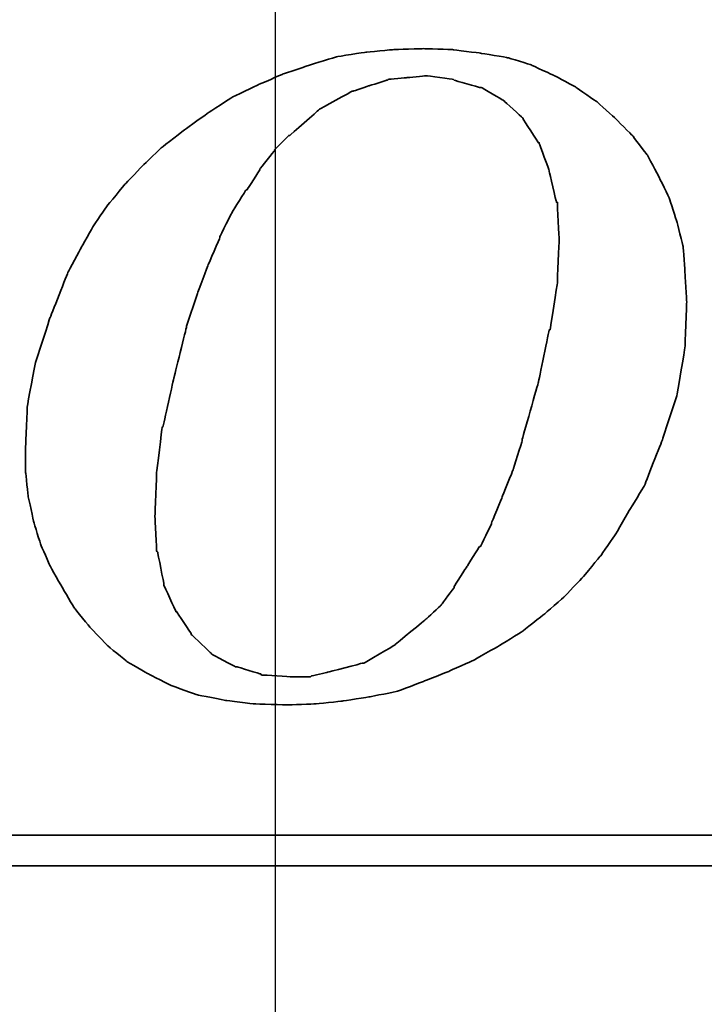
# Model space of a CAD drawing. Header units: millimetres. Extents: x -257 to 3135, y -1556 to 860.
# Tile 561 of 633: x 1335.88 to 1340.36, y -498.59 to -492.15. Entities that reach past the tile are written whole.
import ezdxf

# ---------------------------------------------------------------- set-up
doc = ezdxf.new("R2010")
doc.units = ezdxf.units.MM
doc.layers.get('0').update_dxf_attribs({"linetype": 'CONTINUOUS'})
doc.layers.add('DIM', color=4, linetype='CONTINUOUS')
doc.layers.add('layer 1', color=7, linetype='CONTINUOUS')

# ---------------------------------------------------------------- blocks, each defined once
blk = doc.blocks.new('TBI MOTION logo(完整正式版)')
at = {"layer": 'layer 1', "color": 22, "lineweight": 35}
for points, knots in [([(35.79625, -6.98375), (35.79625, -6.98375), (36.23125, -7.43875), (36.23125, -7.43875), (36.23125, -7.43875), (36.23125, -7.43875), (36.75625, -7.87125), (36.75625, -7.87125), (36.75625, -7.87125), (36.75625, -7.87125), (37.33125, -8.20375), (37.33125, -8.20375), (37.33125, -8.20375), (37.33125, -8.20375), (37.95625, -8.51875), (37.95625, -8.51875), (37.95625, -8.51875), (37.95625, -8.51875), (38.62625, -8.75875), (38.62625, -8.75875), (38.62625, -8.75875), (38.62625, -8.75875), (39.37125, -8.90375), (39.37125, -8.90375), (39.37125, -8.90375), (39.37125, -8.90375), (40.14125, -8.99875), (40.14125, -8.99875), (40.14125, -8.99875), (40.14125, -8.99875), (41.02625, -9.02375), (41.02625, -9.02375), (41.02625, -9.02375), (41.02625, -9.02375), (41.74625, -8.99875), (41.74625, -8.99875), (41.74625, -8.99875), (41.74625, -8.99875), (42.46625, -8.92375), (42.46625, -8.92375), (42.46625, -8.92375), (42.46625, -8.92375), (43.21125, -8.80625), (43.21125, -8.80625), (43.21125, -8.80625), (43.21125, -8.80625), (43.93125, -8.66375), (43.93125, -8.66375), (43.93125, -8.66375), (43.93125, -8.66375), (44.62625, -8.39875), (44.62625, -8.39875), (44.62625, -8.39875), (44.62625, -8.39875), (45.29625, -8.13375), (45.29625, -8.13375), (45.29625, -8.13375), (45.29625, -8.13375), (45.94625, -7.84375), (45.94625, -7.84375), (45.94625, -7.84375), (45.94625, -7.84375), (46.61625, -7.46375), (46.61625, -7.46375), (46.61625, -7.46375), (46.61625, -7.46375), (47.24125, -7.07875), (47.24125, -7.07875), (47.24125, -7.07875), (47.24125, -7.07875), (47.81625, -6.62375), (47.81625, -6.62375), (47.81625, -6.62375), (47.81625, -6.62375), (48.36875, -6.14375), (48.36875, -6.14375), (48.36875, -6.14375), (48.36875, -6.14375), (48.84625, -5.64125), (48.84625, -5.64125), (48.84625, -5.64125), (48.84625, -5.64125), (49.32625, -5.06375), (49.32625, -5.06375), (49.32625, -5.06375), (49.32625, -5.06375), (49.71125, -4.51374), (49.71125, -4.51374), (49.71125, -4.51374), (49.71125, -4.51374), (50.09625, -3.83874), (50.09625, -3.83874), (50.09625, -3.83874), (50.09625, -3.83874), (50.48125, -3.21374), (50.48125, -3.21374), (50.48125, -3.21374), (50.48125, -3.21374), (50.96125, -1.99125), (50.96125, -1.99125), (50.96125, -1.99125), (50.96125, -1.99125), (51.34375, -0.81875), (51.34375, -0.81875), (51.34375, -0.81875), (51.34375, -0.81875), (51.56125, 0.45624), (51.56125, 0.45624), (51.56125, 0.45624), (51.56125, 0.45624), (51.60625, 1.67624), (51.60625, 1.67624), (51.60625, 1.67624), (51.60625, 1.67624), (51.56125, 2.44625), (51.56125, 2.44625), (51.56125, 2.44625), (51.56125, 2.44625), (51.51125, 3.14125), (51.51125, 3.14125), (51.51125, 3.14125), (51.51125, 3.14125), (51.34375, 3.81125), (51.34375, 3.81125), (51.34375, 3.81125), (51.34375, 3.81125), (51.15125, 4.41125), (51.15125, 4.41125), (51.15125, 4.41125), (51.15125, 4.41125), (50.86125, 5.01125), (50.86125, 5.01125), (50.86125, 5.01125), (50.86125, 5.01125), (50.55125, 5.58875), (50.55125, 5.58875), (50.55125, 5.58875), (50.55125, 5.58875), (50.16625, 6.09125), (50.16625, 6.09125), (50.16625, 6.09125), (50.16625, 6.09125), (49.71125, 6.54875), (49.71125, 6.54875), (49.71125, 6.54875), (49.71125, 6.54875), (49.23125, 6.98125), (49.23125, 6.98125), (49.23125, 6.98125), (49.23125, 6.98125), (48.67875, 7.36625), (48.67875, 7.36625), (48.67875, 7.36625), (48.67875, 7.36625), (48.10375, 7.67625), (48.10375, 7.67625), (48.10375, 7.67625), (48.10375, 7.67625), (47.48125, 7.96375), (47.48125, 7.96375), (47.48125, 7.96375), (47.48125, 7.96375), (46.85625, 8.15625), (46.85625, 8.15625), (46.85625, 8.15625), (46.85625, 8.15625), (46.13625, 8.27624), (46.13625, 8.27624), (46.13625, 8.27624), (46.13625, 8.27624), (45.39125, 8.37125), (45.39125, 8.37125), (45.39125, 8.37125), (45.39125, 8.37125), (44.62625, 8.39624), (44.62625, 8.39624), (44.62625, 8.39624), (44.62625, 8.39624), (43.83625, 8.37125), (43.83625, 8.37125), (43.83625, 8.37125), (43.83625, 8.37125), (43.09125, 8.30125), (43.09125, 8.30125), (43.09125, 8.30125), (43.09125, 8.30125), (42.32125, 8.18125), (42.32125, 8.18125), (42.32125, 8.18125), (42.32125, 8.18125), (41.62875, 7.96375), (41.62875, 7.96375), (41.62875, 7.96375), (41.62875, 7.96375), (40.90625, 7.72625), (40.90625, 7.72625), (40.90625, 7.72625), (40.90625, 7.72625), (40.23624, 7.43625), (40.23624, 7.43625), (40.23624, 7.43625), (40.23624, 7.43625), (39.54124, 7.10125), (39.54124, 7.10125), (39.54124, 7.10125), (39.54124, 7.10125), (38.91625, 6.69125), (38.91625, 6.69125), (38.91625, 6.69125), (38.91625, 6.69125), (38.31625, 6.26125), (38.31625, 6.26125), (38.31625, 6.26125), (38.31625, 6.26125), (37.69125, 5.78125), (37.69125, 5.78125), (37.69125, 5.78125), (37.69125, 5.78125), (37.18625, 5.30125), (37.18625, 5.30125), (37.18625, 5.30125), (37.18625, 5.30125), (36.70625, 4.79624), (36.70625, 4.79624), (36.70625, 4.79624), (36.70625, 4.79624), (36.23125, 4.22125), (36.23125, 4.22125), (36.23125, 4.22125), (36.23125, 4.22125), (35.87124, 3.69375), (35.87124, 3.69375), (35.87124, 3.69375), (35.87124, 3.69375), (35.53125, 3.09125), (35.53125, 3.09125), (35.53125, 3.09125), (35.53125, 3.09125), (35.19875, 2.47125), (35.19875, 2.47125), (35.19875, 2.47125), (35.19875, 2.47125), (34.71625, 1.24625), (34.71625, 1.24625), (34.71625, 1.24625), (34.71625, 1.24625), (34.33125, 0.06874), (34.33125, 0.06874), (34.33125, 0.06874), (34.33125, 0.06874), (34.11625, -1.07875), (34.11625, -1.07875), (34.11625, -1.07875), (34.11625, -1.07875), (34.07125, -2.15875), (34.07125, -2.15875), (34.07125, -2.15875), (34.07125, -2.15875), (34.07125, -2.85375), (34.07125, -2.85375), (34.07125, -2.85375), (34.07125, -2.85375), (34.14125, -3.50375), (34.14125, -3.50375), (34.14125, -3.50375), (34.14125, -3.50375), (34.28625, -4.17375), (34.28625, -4.17375), (34.28625, -4.17375), (34.28625, -4.17375), (34.47625, -4.77624), (34.47625, -4.77624), (34.47625, -4.77624), (34.47625, -4.77624), (34.71625, -5.32625), (34.71625, -5.32625), (34.71625, -5.32625), (34.71625, -5.32625), (35.05375, -5.92875), (35.05375, -5.92875), (35.05375, -5.92875), (35.05375, -5.92875), (35.36375, -6.45375), (35.36375, -6.45375), (35.36375, -6.45375), (35.36375, -6.45375), (35.79625, -6.98375), (35.79625, -6.98375)], [0, 0, 0, 0, 0.01388889, 0.01388889, 0.01388889, 0.0138889, 0.02777778, 0.02777778, 0.02777778, 0.02777779, 0.04166667, 0.04166667, 0.04166667, 0.04166668, 0.05555556, 0.05555556, 0.05555556, 0.05555557, 0.06944444, 0.06944444, 0.06944444, 0.06944445, 0.08333333, 0.08333333, 0.08333333, 0.08333334, 0.09722222, 0.09722222, 0.09722222, 0.09722223, 0.11111111, 0.11111111, 0.11111111, 0.11111112, 0.125, 0.125, 0.125, 0.12500001, 0.13888889, 0.13888889, 0.13888889, 0.1388889, 0.15277778, 0.15277778, 0.15277778, 0.15277779, 0.16666667, 0.16666667, 0.16666667, 0.16666668, 0.18055556, 0.18055556, 0.18055556, 0.18055557, 0.19444444, 0.19444444, 0.19444444, 0.19444445, 0.20833333, 0.20833333, 0.20833333, 0.20833334, 0.22222222, 0.22222222, 0.22222222, 0.22222223, 0.23611111, 0.23611111, 0.23611111, 0.23611112, 0.25, 0.25, 0.25, 0.25000001, 0.26388889, 0.26388889, 0.26388889, 0.2638889, 0.27777778, 0.27777778, 0.27777778, 0.27777779, 0.29166667, 0.29166667, 0.29166667, 0.29166668, 0.30555556, 0.30555556, 0.30555556, 0.30555557, 0.31944444, 0.31944444, 0.31944444, 0.31944445, 0.33333333, 0.33333333, 0.33333333, 0.33333334, 0.34722222, 0.34722222, 0.34722222, 0.34722223, 0.36111111, 0.36111111, 0.36111111, 0.36111112, 0.375, 0.375, 0.375, 0.37500001, 0.38888889, 0.38888889, 0.38888889, 0.3888889, 0.40277778, 0.40277778, 0.40277778, 0.40277779, 0.41666667, 0.41666667, 0.41666667, 0.41666668, 0.43055556, 0.43055556, 0.43055556, 0.43055557, 0.44444444, 0.44444444, 0.44444444, 0.44444445, 0.45833333, 0.45833333, 0.45833333, 0.45833334, 0.47222222, 0.47222222, 0.47222222, 0.47222223, 0.48611111, 0.48611111, 0.48611111, 0.48611112, 0.5, 0.5, 0.5, 0.50000001, 0.51388889, 0.51388889, 0.51388889, 0.5138889, 0.52777778, 0.52777778, 0.52777778, 0.52777779, 0.54166667, 0.54166667, 0.54166667, 0.54166668, 0.55555556, 0.55555556, 0.55555556, 0.55555557, 0.56944444, 0.56944444, 0.56944444, 0.56944445, 0.58333333, 0.58333333, 0.58333333, 0.58333334, 0.59722222, 0.59722222, 0.59722222, 0.59722223, 0.61111111, 0.61111111, 0.61111111, 0.61111112, 0.625, 0.625, 0.625, 0.62500001, 0.63888889, 0.63888889, 0.63888889, 0.6388889, 0.65277778, 0.65277778, 0.65277778, 0.65277779, 0.66666667, 0.66666667, 0.66666667, 0.66666668, 0.68055556, 0.68055556, 0.68055556, 0.68055557, 0.69444444, 0.69444444, 0.69444444, 0.69444445, 0.70833333, 0.70833333, 0.70833333, 0.70833334, 0.72222222, 0.72222222, 0.72222222, 0.72222223, 0.73611111, 0.73611111, 0.73611111, 0.73611112, 0.75, 0.75, 0.75, 0.75000001, 0.76388889, 0.76388889, 0.76388889, 0.7638889, 0.77777778, 0.77777778, 0.77777778, 0.77777779, 0.79166667, 0.79166667, 0.79166667, 0.79166668, 0.80555556, 0.80555556, 0.80555556, 0.80555557, 0.81944444, 0.81944444, 0.81944444, 0.81944445, 0.83333333, 0.83333333, 0.83333333, 0.83333334, 0.84722222, 0.84722222, 0.84722222, 0.84722223, 0.86111111, 0.86111111, 0.86111111, 0.86111112, 0.875, 0.875, 0.875, 0.87500001, 0.88888889, 0.88888889, 0.88888889, 0.8888889, 0.90277778, 0.90277778, 0.90277778, 0.90277779, 0.91666667, 0.91666667, 0.91666667, 0.91666668, 0.93055556, 0.93055556, 0.93055556, 0.93055557, 0.94444444, 0.94444444, 0.94444444, 0.94444445, 0.95833333, 0.95833333, 0.95833333, 0.95833334, 0.97222222, 0.97222222, 0.97222222, 0.97222223, 0.98611111, 0.98611111, 0.98611111, 0.98611112, 1, 1, 1, 1]), ([(38.33875, 1.03124), (38.33875, 1.03124), (38.62625, 1.89625), (38.62625, 1.89625), (38.62625, 1.89625), (38.62625, 1.89625), (38.91625, 2.66375), (38.91625, 2.66375), (38.91625, 2.66375), (38.91625, 2.66375), (39.22625, 3.38125), (39.22625, 3.38125), (39.22625, 3.38125), (39.22625, 3.38125), (39.22625, 3.40624), (39.22625, 3.40624), (39.22625, 3.40624), (39.22625, 3.40624), (39.56124, 4.07624), (39.56124, 4.07624), (39.56124, 4.07624), (39.56124, 4.07624), (39.92125, 4.65125), (39.92125, 4.65125), (39.92125, 4.65125), (39.92125, 4.65125), (39.94625, 4.65125), (39.94625, 4.65125), (39.94625, 4.65125), (39.94625, 4.65125), (40.28125, 5.17875), (40.28125, 5.17875), (40.28125, 5.17875), (40.28125, 5.17875), (40.28125, 5.20375), (40.28125, 5.20375), (40.28125, 5.20375), (40.28125, 5.20375), (40.66875, 5.68625), (40.66875, 5.68625), (40.66875, 5.68625), (40.66875, 5.68625), (40.66875, 5.70625), (40.66875, 5.70625), (40.66875, 5.70625), (40.66875, 5.70625), (41.05124, 6.09125), (41.05124, 6.09125), (41.05124, 6.09125), (41.05124, 6.09125), (41.07625, 6.09125), (41.07625, 6.09125), (41.07625, 6.09125), (41.07625, 6.09125), (41.84125, 6.76625), (41.84125, 6.76625), (41.84125, 6.76625), (41.84125, 6.76625), (41.86625, 6.78625), (41.86625, 6.78625), (41.86625, 6.78625), (41.86625, 6.78625), (42.73125, 7.26624), (42.73125, 7.26624), (42.73125, 7.26624), (42.73125, 7.26624), (42.75625, 7.26624), (42.75625, 7.26624), (42.75625, 7.26624), (42.75625, 7.26624), (43.18625, 7.41125), (43.18625, 7.41125), (43.18625, 7.41125), (43.18625, 7.41125), (43.64125, 7.55625), (43.64125, 7.55625), (43.64125, 7.55625), (43.64125, 7.55625), (43.66625, 7.55625), (43.66625, 7.55625), (43.66625, 7.55625), (43.66625, 7.55625), (43.69125, 7.58124), (43.69125, 7.58124), (43.69125, 7.58124), (43.69125, 7.58124), (44.19125, 7.62625), (44.19125, 7.62625), (44.19125, 7.62625), (44.19125, 7.62625), (44.67125, 7.67625), (44.67125, 7.67625), (44.67125, 7.67625), (44.67125, 7.67625), (44.69625, 7.67625), (44.69625, 7.67625), (44.69625, 7.67625), (44.69625, 7.67625), (45.41875, 7.58124), (45.41875, 7.58124), (45.41875, 7.58124), (45.41875, 7.58124), (45.44125, 7.55625), (45.44125, 7.55625), (45.44125, 7.55625), (45.44125, 7.55625), (46.11125, 7.36625), (46.11125, 7.36625), (46.11125, 7.36625), (46.11125, 7.36625), (46.13625, 7.36625), (46.13625, 7.36625), (46.13625, 7.36625), (46.13625, 7.36625), (46.15875, 7.36625), (46.15875, 7.36625), (46.15875, 7.36625), (46.15875, 7.36625), (46.73625, 7.02624), (46.73625, 7.02624), (46.73625, 7.02624), (46.73625, 7.02624), (46.76125, 7.00624), (46.76125, 7.00624), (46.76125, 7.00624), (46.76125, 7.00624), (47.24125, 6.57124), (47.24125, 6.57124), (47.24125, 6.57124), (47.24125, 6.57124), (47.26625, 6.54875), (47.26625, 6.54875), (47.26625, 6.54875), (47.26625, 6.54875), (47.26625, 6.52375), (47.26625, 6.52375), (47.26625, 6.52375), (47.26625, 6.52375), (47.67375, 5.89875), (47.67375, 5.89875), (47.67375, 5.89875), (47.67375, 5.89875), (47.69625, 5.89875), (47.69625, 5.89875), (47.69625, 5.89875), (47.69625, 5.89875), (47.69625, 5.87625), (47.69625, 5.87625), (47.69625, 5.87625), (47.69625, 5.87625), (47.96125, 5.15625), (47.96125, 5.15625), (47.96125, 5.15625), (47.96125, 5.15625), (47.96125, 5.13125), (47.96125, 5.13125), (47.96125, 5.13125), (47.96125, 5.13125), (48.15125, 4.31875), (48.15125, 4.31875), (48.15125, 4.31875), (48.15125, 4.31875), (48.17625, 4.31875), (48.17625, 4.31875), (48.17625, 4.31875), (48.17625, 4.31875), (48.17625, 4.29125), (48.17625, 4.29125), (48.17625, 4.29125), (48.17625, 4.29125), (48.22625, 3.33125), (48.22625, 3.33125), (48.22625, 3.33125), (48.22625, 3.33125), (48.22625, 3.30875), (48.22625, 3.30875), (48.22625, 3.30875), (48.22625, 3.30875), (48.17625, 2.20624), (48.17625, 2.20624), (48.17625, 2.20624), (48.17625, 2.20624), (48.17625, 2.18124), (48.17625, 2.18124), (48.17625, 2.18124), (48.17625, 2.18124), (47.98375, 0.93624), (47.98375, 0.93624), (47.98375, 0.93624), (47.98375, 0.93624), (47.96125, 0.93624), (47.96125, 0.93624), (47.96125, 0.93624), (47.96125, 0.93624), (47.67375, -0.45874), (47.67375, -0.45874), (47.67375, -0.45874), (47.67375, -0.45874), (47.24125, -1.99125), (47.24125, -1.99125), (47.24125, -1.99125), (47.24125, -1.99125), (47.24125, -2.01874), (47.24125, -2.01874), (47.24125, -2.01874), (47.24125, -2.01874), (47.00125, -2.78375), (47.00125, -2.78375), (47.00125, -2.78375), (47.00125, -2.78375), (46.71125, -3.50375), (46.71125, -3.50375), (46.71125, -3.50375), (46.71125, -3.50375), (46.42625, -4.19875), (46.42625, -4.19875), (46.42625, -4.19875), (46.42625, -4.19875), (46.42625, -4.22375), (46.42625, -4.22375), (46.42625, -4.22375), (46.42625, -4.22375), (46.13625, -4.82374), (46.13625, -4.82374), (46.13625, -4.82374), (46.13625, -4.82374), (46.11125, -4.82374), (46.11125, -4.82374), (46.11125, -4.82374), (46.11125, -4.82374), (45.77625, -5.35125), (45.77625, -5.35125), (45.77625, -5.35125), (45.77625, -5.35125), (45.44125, -5.87875), (45.44125, -5.87875), (45.44125, -5.87875), (45.44125, -5.87875), (45.44125, -5.90375), (45.44125, -5.90375), (45.44125, -5.90375), (45.44125, -5.90375), (45.10625, -6.35875), (45.10625, -6.35875), (45.10625, -6.35875), (45.10625, -6.35875), (45.08125, -6.38375), (45.08125, -6.38375), (45.08125, -6.38375), (45.08125, -6.38375), (44.69625, -6.74375), (44.69625, -6.74375), (44.69625, -6.74375), (44.69625, -6.74375), (43.88375, -7.41625), (43.88375, -7.41625), (43.88375, -7.41625), (43.88375, -7.41625), (43.85625, -7.43875), (43.85625, -7.43875), (43.85625, -7.43875), (43.85625, -7.43875), (43.04125, -7.91875), (43.04125, -7.91875), (43.04125, -7.91875), (43.04125, -7.91875), (43.01625, -7.91875), (43.01625, -7.91875), (43.01625, -7.91875), (43.01625, -7.91875), (42.99625, -7.91875), (42.99625, -7.91875), (42.99625, -7.91875), (42.99625, -7.91875), (42.08125, -8.15875), (42.08125, -8.15875), (42.08125, -8.15875), (42.08125, -8.15875), (41.65125, -8.25625), (41.65125, -8.25625), (41.65125, -8.25625), (41.65125, -8.25625), (41.62875, -8.27875), (41.62875, -8.27875), (41.62875, -8.27875), (41.62875, -8.27875), (41.60125, -8.27875), (41.60125, -8.27875), (41.60125, -8.27875), (41.60125, -8.27875), (41.12125, -8.27875), (41.12125, -8.27875), (41.12125, -8.27875), (41.12125, -8.27875), (40.35624, -8.23125), (40.35624, -8.23125), (40.35624, -8.23125), (40.35624, -8.23125), (40.33125, -8.23125), (40.33125, -8.23125), (40.33125, -8.23125), (40.33125, -8.23125), (40.30625, -8.20375), (40.30625, -8.20375), (40.30625, -8.20375), (40.30625, -8.20375), (39.68375, -8.01375), (39.68375, -8.01375), (39.68375, -8.01375), (39.68375, -8.01375), (39.66124, -8.01375), (39.66124, -8.01375), (39.66124, -8.01375), (39.66124, -8.01375), (39.63625, -8.01375), (39.63625, -8.01375), (39.63625, -8.01375), (39.63625, -8.01375), (39.01125, -7.67875), (39.01125, -7.67875), (39.01125, -7.67875), (39.01125, -7.67875), (38.98875, -7.65375), (38.98875, -7.65375), (38.98875, -7.65375), (38.98875, -7.65375), (38.48625, -7.17375), (38.48625, -7.17375), (38.48625, -7.17375), (38.48625, -7.17375), (38.45875, -7.14875), (38.45875, -7.14875), (38.45875, -7.14875), (38.45875, -7.14875), (38.45875, -7.12875), (38.45875, -7.12875), (38.45875, -7.12875), (38.45875, -7.12875), (38.07625, -6.54875), (38.07625, -6.54875), (38.07625, -6.54875), (38.07625, -6.54875), (38.05125, -6.54875), (38.05125, -6.54875), (38.05125, -6.54875), (38.05125, -6.54875), (38.05125, -6.52875), (38.05125, -6.52875), (38.05125, -6.52875), (38.05125, -6.52875), (37.74125, -5.85375), (37.74125, -5.85375), (37.74125, -5.85375), (37.74125, -5.85375), (37.74125, -5.82875), (37.74125, -5.82875), (37.74125, -5.82875), (37.74125, -5.82875), (37.57375, -4.96875), (37.57375, -4.96875), (37.57375, -4.96875), (37.57375, -4.96875), (37.54625, -4.94375), (37.54625, -4.94375), (37.54625, -4.94375), (37.54625, -4.94375), (37.50125, -4.03375), (37.50125, -4.03375), (37.50125, -4.03375), (37.50125, -4.03375), (37.50125, -4.00875), (37.50125, -4.00875), (37.50125, -4.00875), (37.50125, -4.00875), (37.54625, -2.85375), (37.54625, -2.85375), (37.54625, -2.85375), (37.54625, -2.85375), (37.69125, -1.65875), (37.69125, -1.65875), (37.69125, -1.65875), (37.69125, -1.65875), (37.71624, -1.63375), (37.71624, -1.63375), (37.71624, -1.63375), (37.71624, -1.63375), (38.00375, -0.33875), (38.00375, -0.33875), (38.00375, -0.33875), (38.00375, -0.33875), (38.33875, 1.00624), (38.33875, 1.00624), (38.33875, 1.00624), (38.33875, 1.00624), (38.33875, 1.03124), (38.33875, 1.03124)], [0, 0, 0, 0, 0.01010101, 0.01010101, 0.01010101, 0.01010102, 0.02020202, 0.02020202, 0.02020202, 0.02020203, 0.03030303, 0.03030303, 0.03030303, 0.03030304, 0.04040404, 0.04040404, 0.04040404, 0.04040405, 0.05050505, 0.05050505, 0.05050505, 0.05050506, 0.06060606, 0.06060606, 0.06060606, 0.06060607, 0.07070707, 0.07070707, 0.07070707, 0.07070708, 0.08080808, 0.08080808, 0.08080808, 0.08080809, 0.09090909, 0.09090909, 0.09090909, 0.0909091, 0.1010101, 0.1010101, 0.1010101, 0.10101011, 0.11111111, 0.11111111, 0.11111111, 0.11111112, 0.12121212, 0.12121212, 0.12121212, 0.12121213, 0.13131313, 0.13131313, 0.13131313, 0.13131314, 0.14141414, 0.14141414, 0.14141414, 0.14141415, 0.15151515, 0.15151515, 0.15151515, 0.15151516, 0.16161616, 0.16161616, 0.16161616, 0.16161617, 0.17171717, 0.17171717, 0.17171717, 0.17171718, 0.18181818, 0.18181818, 0.18181818, 0.18181819, 0.19191919, 0.19191919, 0.19191919, 0.1919192, 0.2020202, 0.2020202, 0.2020202, 0.20202021, 0.21212121, 0.21212121, 0.21212121, 0.21212122, 0.22222222, 0.22222222, 0.22222222, 0.22222223, 0.23232323, 0.23232323, 0.23232323, 0.23232324, 0.24242424, 0.24242424, 0.24242424, 0.24242425, 0.25252525, 0.25252525, 0.25252525, 0.25252526, 0.26262626, 0.26262626, 0.26262626, 0.26262627, 0.27272727, 0.27272727, 0.27272727, 0.27272728, 0.28282828, 0.28282828, 0.28282828, 0.28282829, 0.29292929, 0.29292929, 0.29292929, 0.2929293, 0.3030303, 0.3030303, 0.3030303, 0.30303031, 0.31313131, 0.31313131, 0.31313131, 0.31313132, 0.32323232, 0.32323232, 0.32323232, 0.32323233, 0.33333333, 0.33333333, 0.33333333, 0.33333334, 0.34343434, 0.34343434, 0.34343434, 0.34343435, 0.35353535, 0.35353535, 0.35353535, 0.35353536, 0.36363636, 0.36363636, 0.36363636, 0.36363637, 0.37373737, 0.37373737, 0.37373737, 0.37373738, 0.38383838, 0.38383838, 0.38383838, 0.38383839, 0.39393939, 0.39393939, 0.39393939, 0.3939394, 0.4040404, 0.4040404, 0.4040404, 0.40404041, 0.41414141, 0.41414141, 0.41414141, 0.41414142, 0.42424242, 0.42424242, 0.42424242, 0.42424243, 0.43434343, 0.43434343, 0.43434343, 0.43434344, 0.44444444, 0.44444444, 0.44444444, 0.44444445, 0.45454545, 0.45454545, 0.45454545, 0.45454546, 0.46464646, 0.46464646, 0.46464646, 0.46464647, 0.47474747, 0.47474747, 0.47474747, 0.47474748, 0.48484848, 0.48484848, 0.48484848, 0.48484849, 0.49494949, 0.49494949, 0.49494949, 0.4949495, 0.50505051, 0.50505051, 0.50505051, 0.50505052, 0.51515152, 0.51515152, 0.51515152, 0.51515153, 0.52525253, 0.52525253, 0.52525253, 0.52525254, 0.53535354, 0.53535354, 0.53535354, 0.53535355, 0.54545455, 0.54545455, 0.54545455, 0.54545456, 0.55555556, 0.55555556, 0.55555556, 0.55555557, 0.56565657, 0.56565657, 0.56565657, 0.56565658, 0.57575758, 0.57575758, 0.57575758, 0.57575759, 0.58585859, 0.58585859, 0.58585859, 0.5858586, 0.5959596, 0.5959596, 0.5959596, 0.59595961, 0.60606061, 0.60606061, 0.60606061, 0.60606062, 0.61616162, 0.61616162, 0.61616162, 0.61616163, 0.62626263, 0.62626263, 0.62626263, 0.62626264, 0.63636364, 0.63636364, 0.63636364, 0.63636365, 0.64646465, 0.64646465, 0.64646465, 0.64646466, 0.65656566, 0.65656566, 0.65656566, 0.65656567, 0.66666667, 0.66666667, 0.66666667, 0.66666668, 0.67676768, 0.67676768, 0.67676768, 0.67676769, 0.68686869, 0.68686869, 0.68686869, 0.6868687, 0.6969697, 0.6969697, 0.6969697, 0.69696971, 0.70707071, 0.70707071, 0.70707071, 0.70707072, 0.71717172, 0.71717172, 0.71717172, 0.71717173, 0.72727273, 0.72727273, 0.72727273, 0.72727274, 0.73737374, 0.73737374, 0.73737374, 0.73737375, 0.74747475, 0.74747475, 0.74747475, 0.74747476, 0.75757576, 0.75757576, 0.75757576, 0.75757577, 0.76767677, 0.76767677, 0.76767677, 0.76767678, 0.77777778, 0.77777778, 0.77777778, 0.77777779, 0.78787879, 0.78787879, 0.78787879, 0.7878788, 0.7979798, 0.7979798, 0.7979798, 0.79797981, 0.80808081, 0.80808081, 0.80808081, 0.80808082, 0.81818182, 0.81818182, 0.81818182, 0.81818183, 0.82828283, 0.82828283, 0.82828283, 0.82828284, 0.83838384, 0.83838384, 0.83838384, 0.83838385, 0.84848485, 0.84848485, 0.84848485, 0.84848486, 0.85858586, 0.85858586, 0.85858586, 0.85858587, 0.86868687, 0.86868687, 0.86868687, 0.86868688, 0.87878788, 0.87878788, 0.87878788, 0.87878789, 0.88888889, 0.88888889, 0.88888889, 0.8888889, 0.8989899, 0.8989899, 0.8989899, 0.89898991, 0.90909091, 0.90909091, 0.90909091, 0.90909092, 0.91919192, 0.91919192, 0.91919192, 0.91919193, 0.92929293, 0.92929293, 0.92929293, 0.92929294, 0.93939394, 0.93939394, 0.93939394, 0.93939395, 0.94949495, 0.94949495, 0.94949495, 0.94949496, 0.95959596, 0.95959596, 0.95959596, 0.95959597, 0.96969697, 0.96969697, 0.96969697, 0.96969698, 0.97979798, 0.97979798, 0.97979798, 0.97979799, 0.98989899, 0.98989899, 0.98989899, 0.989899, 1, 1, 1, 1]), ([(75.90875, -9.47875), (75.90875, -9.47875), (75.90875, -12.28625), (75.90875, -12.28625), (75.90875, -12.28625), (75.90875, -12.28625), (75.90875, -12.47875), (75.90875, -12.47875), (75.90875, -12.47875), (75.90875, -12.47875), (75.71625, -12.47875), (75.71625, -12.47875), (75.71625, -12.47875), (75.71625, -12.47875), (-88.32875, -12.47875), (-88.32875, -12.47875), (-88.32875, -12.47875), (-88.32875, -12.47875), (-88.32875, -13.29375), (-88.32875, -13.29375), (-88.32875, -13.29375), (-88.32875, -13.29375), (82.89125, -13.29375), (82.89125, -13.29375), (82.89125, -13.29375), (82.89125, -13.29375), (75.90875, -9.47875), (75.90875, -9.47875)], [0, 0, 0, 0, 0.14285714, 0.14285714, 0.14285714, 0.14285715, 0.28571429, 0.28571429, 0.28571429, 0.2857143, 0.42857143, 0.42857143, 0.42857143, 0.42857144, 0.57142857, 0.57142857, 0.57142857, 0.57142858, 0.71428571, 0.71428571, 0.71428571, 0.71428572, 0.85714286, 0.85714286, 0.85714286, 0.85714287, 1, 1, 1, 1])]:
    blk.add_open_spline(points, degree=3, knots=knots, dxfattribs=at)

msp = doc.modelspace()

# ---------------------------------------------------------------- linework, layer by layer
msp.add_line((1337.5528, -513.0711), (1337.5528, -453.1854))

# ---------------------------------------------------------------- block references
at = {"layer": 'DIM', "color": 7, "xscale": 0.246592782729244, "yscale": 0.246592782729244, "zscale": 0.246592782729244}
msp.add_blockref('TBI MOTION logo(完整正式版)', (1327.5156, -494.4099), dxfattribs=at)

doc.saveas('drawing.dxf')
